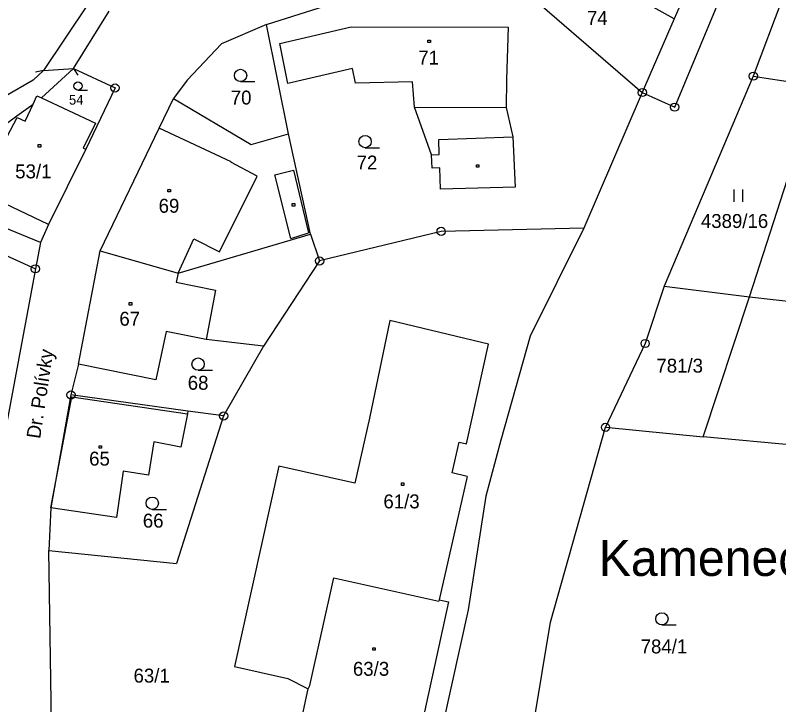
# Model space of a CAD drawing. Extents: x -468021 to -466942, y -1130484 to -1128584.
# Drawn here: x -467280.3 to -467187.2, y -1128906.2 to -1128822 of the extents above; entities that cross this region are included whole.
import ezdxf

# ---------------------------------------------------------------- set-up
doc = ezdxf.new("R2010")
doc.units = 0
doc.layers.add('DKM', color=7, linetype='Continuous')

msp = doc.modelspace()

# ---------------------------------------------------------------- linework, layer by layer
at = {"layer": 'DKM'}
for p, q in [((-467199.87, -1128833.26), (-467187.58, -1128803.79)), ((-467182.01, -1128807.39), (-467190.28, -1128829.48)), ((-467193.94, -1128808.6), (-467199.95, -1128822.49)), ((-467219.5, -1128817.88), (-467203.83, -1128831.47)), ((-467249.69, -1128823.18), (-467238.26, -1128819.53)), ((-467199.95, -1128822.49), (-467203.98, -1128820.25)), ((-467271.54, -1128820.78), (-467276.91, -1128828.79)), ((-467273.24, -1128828.52), (-467268.87, -1128821.52)), ((-467249.69, -1128823.18), (-467255.16, -1128825.52)), ((-467247.01, -1128836.51), (-467249.69, -1128823.18)), ((-467199.95, -1128822.49), (-467203.83, -1128831.47)), ((-467248.06, -1128825.49), (-467239.34, -1128823.46)), ((-467239.34, -1128823.46), (-467220.2, -1128823.5)), ((-467220.2, -1128823.5), (-467220.41, -1128829.88)), ((-467229.99, -1128825.07), (-467229.69, -1128825.07)), ((-467229.99, -1128825.37), (-467229.99, -1128825.07)), ((-467229.69, -1128825.07), (-467229.69, -1128825.37)), ((-467255.16, -1128825.52), (-467259.36, -1128829.98)), ((-467247.1, -1128830.36), (-467248.06, -1128825.49)), ((-467229.69, -1128825.37), (-467229.99, -1128825.37)), ((-467276.91, -1128828.79), (-467278.17, -1128829.98)), ((-467276.91, -1128828.79), (-467277.883, -1128828.971)), ((-467277.14, -1128832.14), (-467273.24, -1128828.52)), ((-467276.91, -1128828.79), (-467273.24, -1128828.52)), ((-467273.24, -1128828.52), (-467272.697, -1128829.348)), ((-467273.24, -1128828.52), (-467268.17, -1128830.91)), ((-467239.2, -1128828.53), (-467247.1, -1128830.36)), ((-467238.81, -1128830.32), (-467239.2, -1128828.53)), ((-467190.28, -1128829.48), (-467201.18, -1128855.13)), ((-467190.28, -1128829.48), (-467182.41, -1128830.69)), ((-467278.17, -1128829.98), (-467281.53, -1128831.9)), ((-467259.36, -1128829.98), (-467261.05, -1128832.19)), ((-467252.85, -1128830.14), (-467251.1, -1128830.14)), ((-467231.88, -1128830.15), (-467238.81, -1128830.32)), ((-467231.61, -1128833.25), (-467231.88, -1128830.15)), ((-467220.41, -1128829.88), (-467220.45, -1128833.32)), ((-467272.69, -1128831.18), (-467271.517, -1128831.18)), ((-467268.17, -1128830.91), (-467271.75, -1128838.39)), ((-467203.83, -1128831.47), (-467210.98, -1128848.02)), ((-467203.83, -1128831.47), (-467199.87, -1128833.26)), ((-467278.18, -1128832.91), (-467277.7, -1128831.88)), ((-467277.7, -1128831.88), (-467277.14, -1128832.14)), ((-467277.14, -1128832.14), (-467270.57, -1128835.2)), ((-467262.78, -1128835.82), (-467261.05, -1128832.19)), ((-467261.05, -1128832.19), (-467251.57, -1128837.81)), ((-467280.17, -1128834.32), (-467278.18, -1128832.91)), ((-467279.14, -1128834.97), (-467278.18, -1128832.91)), ((-467231.61, -1128833.25), (-467220.45, -1128833.32)), ((-467229.54, -1128839.07), (-467231.61, -1128833.25)), ((-467220.45, -1128833.32), (-467219.61, -1128836.9)), ((-467289.48, -1128841.21), (-467280.17, -1128834.32)), ((-467284.87, -1128843.49), (-467280.12, -1128834.52)), ((-467280.12, -1128834.52), (-467279.14, -1128834.97)), ((-467270.57, -1128835.2), (-467272.05, -1128838.25)), ((-467269.97, -1128850.82), (-467262.78, -1128835.82)), ((-467254, -1128839.94), (-467262.78, -1128835.82)), ((-467251.57, -1128837.81), (-467247.01, -1128836.51)), ((-467244.33, -1128848.76), (-467247.01, -1128836.51)), ((-467228.67, -1128837.22), (-467219.61, -1128836.9)), ((-467228.6, -1128839.03), (-467228.67, -1128837.22)), ((-467219.61, -1128836.9), (-467219.35, -1128843.02)), ((-467277.54, -1128837.83), (-467277.24, -1128837.83)), ((-467277.54, -1128838.13), (-467277.54, -1128837.83)), ((-467277.24, -1128838.13), (-467277.54, -1128838.13)), ((-467277.24, -1128837.83), (-467277.24, -1128838.13)), ((-467272.05, -1128838.25), (-467271.75, -1128838.39)), ((-467237.65, -1128838.22), (-467235.9, -1128838.22)), ((-467271.75, -1128838.39), (-467276.3, -1128847.6)), ((-467229.54, -1128839.07), (-467228.6, -1128839.03)), ((-467229.48, -1128840.7), (-467229.54, -1128839.07)), ((-467254.03, -1128839.99), (-467254, -1128839.94)), ((-467250.82, -1128841.67), (-467254.03, -1128839.99)), ((-467248.66, -1128841.52), (-467246.41, -1128840.96)), ((-467246.41, -1128840.96), (-467244.58, -1128848.62)), ((-467228.55, -1128840.67), (-467229.48, -1128840.7)), ((-467228.45, -1128843.29), (-467228.55, -1128840.67)), ((-467224.07, -1128840.29), (-467223.77, -1128840.29)), ((-467224.07, -1128840.59), (-467224.07, -1128840.29)), ((-467223.77, -1128840.59), (-467224.07, -1128840.59)), ((-467223.77, -1128840.29), (-467223.77, -1128840.59)), ((-467255.43, -1128850.91), (-467250.82, -1128841.67)), ((-467246.72, -1128849.28), (-467248.66, -1128841.52)), ((-467190.76, -1128856.4), (-467186.11, -1128842.05)), ((-467276.3, -1128847.6), (-467284.87, -1128843.49)), ((-467261.72, -1128843.31), (-467261.42, -1128843.31)), ((-467261.72, -1128843.61), (-467261.72, -1128843.31)), ((-467261.42, -1128843.61), (-467261.72, -1128843.61)), ((-467261.42, -1128843.31), (-467261.42, -1128843.61)), ((-467219.35, -1128843.02), (-467228.45, -1128843.29)), ((-467192.62, -1128844.81), (-467192.62, -1128843.31)), ((-467191.62, -1128843.31), (-467191.62, -1128844.81)), ((-467277.28, -1128849.8), (-467287.28, -1128845.64)), ((-467246.54, -1128845.04), (-467246.24, -1128845.04)), ((-467246.54, -1128845.34), (-467246.54, -1128845.04)), ((-467246.24, -1128845.34), (-467246.54, -1128845.34)), ((-467246.24, -1128845.04), (-467246.24, -1128845.34)), ((-467293.76, -1128845.79), (-467277.89, -1128853)), ((-467276.3, -1128847.6), (-467277.28, -1128849.8)), ((-467228.38, -1128848.43), (-467243.21, -1128852.03)), ((-467210.98, -1128848.02), (-467228.38, -1128848.43)), ((-467210.98, -1128848.02), (-467217.53, -1128861.23)), ((-467260.48, -1128853.52), (-467244.33, -1128848.76)), ((-467260.48, -1128853.52), (-467258.56, -1128849.35)), ((-467258.56, -1128849.35), (-467255.43, -1128850.91)), ((-467246.72, -1128849.28), (-467244.58, -1128848.62)), ((-467244.33, -1128848.76), (-467243.21, -1128852.03)), ((-467277.28, -1128849.8), (-467277.89, -1128853)), ((-467272.64, -1128864.62), (-467269.97, -1128850.82)), ((-467269.97, -1128850.82), (-467260.48, -1128853.52)), ((-467243.21, -1128852.03), (-467250.06, -1128862.45)), ((-467277.89, -1128853), (-467283.41, -1128882.56)), ((-467260.48, -1128853.52), (-467260.71, -1128854.63)), ((-467260.71, -1128854.63), (-467255.93, -1128855.62)), ((-467255.93, -1128855.62), (-467257.06, -1128861.62)), ((-467201.18, -1128855.13), (-467203.48, -1128862.12)), ((-467201.18, -1128855.13), (-467190.76, -1128856.4)), ((-467196.39, -1128873.52), (-467190.76, -1128856.4)), ((-467190.76, -1128856.4), (-467134.41, -1128862.78)), ((-467266.43, -1128857.12), (-467266.13, -1128857.12)), ((-467266.43, -1128857.42), (-467266.43, -1128857.12)), ((-467266.13, -1128857.42), (-467266.43, -1128857.42)), ((-467266.13, -1128857.12), (-467266.13, -1128857.42)), ((-467234.62, -1128859.3), (-467237.13, -1128871.21)), ((-467222.58, -1128862.21), (-467234.62, -1128859.3)), ((-467261.95, -1128860.63), (-467263.18, -1128866.53)), ((-467257.06, -1128861.62), (-467261.95, -1128860.63)), ((-467217.53, -1128861.23), (-467221.11, -1128873.9)), ((-467250.06, -1128862.45), (-467257.06, -1128861.62)), ((-467250.06, -1128862.45), (-467254.92, -1128870.96)), ((-467225.28, -1128874.37), (-467222.58, -1128862.21)), ((-467203.48, -1128862.12), (-467208.32, -1128872.34)), ((-467272.64, -1128864.62), (-467273.55, -1128868.39)), ((-467263.18, -1128866.53), (-467272.64, -1128864.62)), ((-467258.04, -1128865.38), (-467256.29, -1128865.38)), ((-467273.55, -1128868.39), (-467276.01, -1128882.19)), ((-467276.01, -1128882.19), (-467273.45, -1128868.62)), ((-467259.27, -1128870.36), (-467273.55, -1128868.39)), ((-467273.45, -1128868.62), (-467259.34, -1128870.69)), ((-467259.34, -1128870.69), (-467260.16, -1128874.76)), ((-467259.27, -1128870.36), (-467259.34, -1128870.69)), ((-467254.92, -1128870.96), (-467259.27, -1128870.36)), ((-467254.92, -1128870.96), (-467260.66, -1128888.96)), ((-467237.13, -1128871.21), (-467238.9, -1128879.15)), ((-467215.03, -1128896.13), (-467208.32, -1128872.34)), ((-467208.32, -1128872.34), (-467196.39, -1128873.52)), ((-467181.34, -1128874.92), (-467196.39, -1128873.52)), ((-467263.42, -1128874.1), (-467264.1, -1128878.2)), ((-467260.16, -1128874.76), (-467263.42, -1128874.1)), ((-467227.05, -1128877.92), (-467226.17, -1128874.16)), ((-467226.17, -1128874.16), (-467225.28, -1128874.37)), ((-467221.11, -1128873.9), (-467222.94, -1128880.74)), ((-467270.12, -1128874.59), (-467269.82, -1128874.59)), ((-467270.12, -1128874.89), (-467270.12, -1128874.59)), ((-467269.82, -1128874.89), (-467270.12, -1128874.89)), ((-467269.82, -1128874.59), (-467269.82, -1128874.89)), ((-467248.18, -1128877.08), (-467253.61, -1128901.53)), ((-467238.9, -1128879.15), (-467248.18, -1128877.08)), ((-467267.16, -1128877.69), (-467267.98, -1128883.37)), ((-467264.1, -1128878.2), (-467267.16, -1128877.69)), ((-467225.21, -1128878.35), (-467227.05, -1128877.92)), ((-467233.22, -1128879.13), (-467232.92, -1128879.13)), ((-467233.22, -1128879.43), (-467233.22, -1128879.13)), ((-467232.92, -1128879.13), (-467232.92, -1128879.43)), ((-467225.21, -1128878.35), (-467228.62, -1128893.39)), ((-467232.92, -1128879.43), (-467233.22, -1128879.43)), ((-467222.94, -1128880.74), (-467225.08, -1128894.64)), ((-467276.01, -1128882.19), (-467276.23, -1128887.4)), ((-467267.98, -1128883.37), (-467276.01, -1128882.19)), ((-467263.62, -1128882.36), (-467261.87, -1128882.36)), ((-467275.87, -1128912.72), (-467276.23, -1128887.4)), ((-467276.23, -1128887.4), (-467260.66, -1128888.96)), ((-467244.41, -1128903.86), (-467241.47, -1128890.72)), ((-467241.47, -1128890.72), (-467228.66, -1128893.58)), ((-467228.62, -1128893.39), (-467228.66, -1128893.58)), ((-467225.08, -1128894.64), (-467232.1, -1128926.25)), ((-467221.35, -1128934.27), (-467215.03, -1128896.13)), ((-467201.43, -1128896.48), (-467199.68, -1128896.48)), ((-467236.71, -1128899.26), (-467236.41, -1128899.26)), ((-467236.71, -1128899.56), (-467236.71, -1128899.26)), ((-467236.41, -1128899.56), (-467236.71, -1128899.56)), ((-467236.41, -1128899.26), (-467236.41, -1128899.56)), ((-467253.61, -1128901.53), (-467247.1, -1128903)), ((-467247.1, -1128903), (-467244.6, -1128904.27)), ((-467244.6, -1128904.27), (-467244.41, -1128903.86))]:
    msp.add_line(p, q, dxfattribs=at)
msp.add_lwpolyline([(-467228.62, -1128893.39), (-467227.48, -1128893.65), (-467231.67, -1128912.84), (-467245.8, -1128909.76), (-467244.6, -1128904.27)], dxfattribs=at)
for centre, radius in [((-467252.85, -1128829.39), 0.75), ((-467190.28, -1128829.48), 0.5), ((-467190.28, -1128829.48), 0.01), ((-467272.69, -1128830.677), 0.503), ((-467268.17, -1128830.91), 0.5), ((-467268.17, -1128830.91), 0.01), ((-467203.83, -1128831.47), 0.5), ((-467203.83, -1128831.47), 0.01), ((-467199.87, -1128833.26), 0.5), ((-467199.87, -1128833.26), 0.01), ((-467237.65, -1128837.47), 0.75), ((-467228.38, -1128848.43), 0.5), ((-467228.38, -1128848.43), 0.01), ((-467243.21, -1128852.03), 0.5), ((-467243.21, -1128852.03), 0.01), ((-467277.89, -1128853), 0.5), ((-467277.89, -1128853), 0.01), ((-467203.48, -1128862.12), 0.5), ((-467203.48, -1128862.12), 0.01), ((-467258.04, -1128864.63), 0.75), ((-467273.55, -1128868.39), 0.5), ((-467273.55, -1128868.39), 0.01), ((-467254.92, -1128870.96), 0.5), ((-467254.92, -1128870.96), 0.01), ((-467208.32, -1128872.34), 0.5), ((-467208.32, -1128872.34), 0.01), ((-467263.62, -1128881.61), 0.75), ((-467201.43, -1128895.73), 0.75)]:
    msp.add_circle(centre, radius, dxfattribs=at)

# ---------------------------------------------------------------- texts
for s, height, p in [('74', 1.7, (-467210.58, -1128823.21)), ('71', 1.7, (-467231.17, -1128828.06)), ('70', 1.7, (-467254.05, -1128832.94)), ('54', 1.19, (-467273.79, -1128832.95)), ('72', 1.7, (-467238.69, -1128840.87)), ('53/1', 1.7, (-467280.35, -1128841.95)), ('69', 1.7, (-467262.85, -1128846.15)), ('4389/16', 1.7, (-467196.68, -1128848.01)), ('67', 1.7, (-467267.64, -1128859.94)), ('781/3', 1.7, (-467202.11, -1128865.67)), ('68', 1.7, (-467259.3, -1128867.76)), ('65', 1.7, (-467271.33, -1128877.02)), ('61/3', 1.7, (-467235.42, -1128882.24)), ('66', 1.7, (-467264.78, -1128884.59)), ('Kamenec', 4.4, (-467209.145, -1128890.49)), ('784/1', 1.7, (-467204.03, -1128899.95)), ('63/3', 1.7, (-467239.14, -1128902.68)), ('63/1', 1.7, (-467265.913, -1128903.51))]:
    msp.add_text(s, height=height, dxfattribs=at).set_placement(p)
msp.add_text('Dr. Polívky', height=1.7, rotation=81.44397, dxfattribs=at).set_placement((-467277.313, -1128873.81))

doc.saveas('drawing.dxf')
